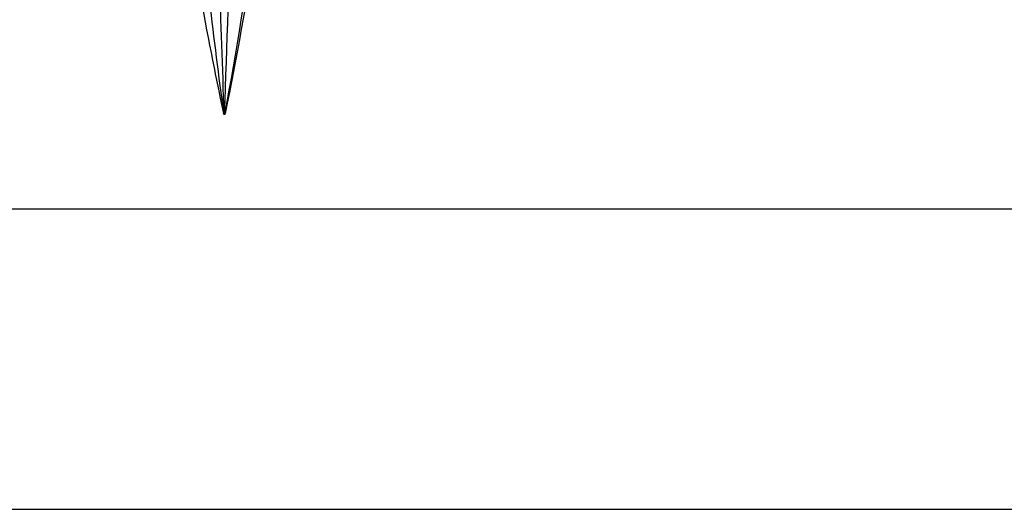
# Model space of a CAD drawing. Header units: millimetres. Extents: x -646 to 654, y -203 to 198.
# Tile 594 of 656: x 472 to 486, y 125 to 133. Entities that reach past the tile are written whole.
import ezdxf

# ---------------------------------------------------------------- set-up
doc = ezdxf.new("R2010")
doc.units = ezdxf.units.MM
doc.layers.add('Default', color=7, linetype='Continuous', true_color=0x000000)
doc.layers.add('Screw', color=7, linetype='Continuous', true_color=0xffffff)

msp = doc.modelspace()

# ---------------------------------------------------------------- linework, layer by layer
at = {"layer": 'Default'}
for p, q in [((9.116, 129.84, 780.822), (643.616, 129.84, 780.822)), ((9.116, 129.84, 873.822), (643.616, 129.84, 873.822))]:
    msp.add_line(p, q, dxfattribs=at)
for points in [[(9.116, 125.34, 780.822), (326.366, 125.34, 780.822), (643.616, 125.34, 780.822)], [(9.116, 125.34, 873.822), (326.366, 125.34, 873.822), (643.616, 125.34, 873.822)], [(9.116, 125.34, 827.322), (326.366, 125.34, 827.322), (643.616, 125.34, 827.322)]]:
    msp.add_open_spline(points, degree=2, dxfattribs=at)
at = {"layer": 'Screw', "color": 7, "true_color": 0xffffff}
for p, q in [((474.605, 131.259, 778.826), (474.604, 131.268, 778.827)), ((474.606, 131.259, 778.817), (474.605, 131.268, 778.816)), ((474.605, 131.259, 778.822), (474.627, 131.259, 778.822)), ((474.614, 131.259, 778.811), (474.613, 131.268, 778.81)), ((474.616, 131.259, 778.811), (474.616, 131.259, 778.833)), ((474.618, 131.259, 778.833), (474.618, 131.268, 778.835)), ((474.623, 131.259, 778.814), (474.624, 131.268, 778.812)), ((474.627, 131.259, 778.822), (474.629, 131.268, 778.822))]:
    msp.add_line(p, q, dxfattribs=at)
at = {"layer": 'Screw', "color": 7, "true_color": 0xffffff, "extrusion": (0.018848, -1.78546e-15, 0.999822)}
msp.add_arc((144.226, -520.805, 787.63), 62.328, 98.57845, 102, dxfattribs=at)
at = {"layer": 'Screw', "color": 7, "true_color": 0xffffff, "extrusion": (-0.772512, -9.33495e-14, -0.635)}
msp.add_arc((-144.226, 239.315, -861.199), 62.328, 78, 81.15889, dxfattribs=at)
at = {"layer": 'Screw', "color": 7, "true_color": 0xffffff, "extrusion": (-0.984564, -9.33495e-14, 0.175023)}
msp.add_arc((-144.226, 788.916, -330.978), 62.328, 78, 80.89587, dxfattribs=at)
at = {"layer": 'Screw', "color": 7, "true_color": 0xffffff, "extrusion": (-0.506335, -9.33495e-14, 0.862337)}
msp.add_arc((-144.226, 742.67, 431.293), 62.328, 78, 80.63153, dxfattribs=at)
at = {"layer": 'Screw', "color": 7, "true_color": 0xffffff, "extrusion": (-0.326888, 3.09613e-14, -0.945063)}
msp.add_arc((-144.226, -133.001, -891.182), 62.328, 279.63402, 282, dxfattribs=at)
at = {"layer": 'Screw', "color": 7, "true_color": 0xffffff, "extrusion": (0.984564, 9.33495e-14, -0.175023)}
msp.add_arc((144.226, 910.823, 330.978), 62.328, 258, 259.92855, dxfattribs=at)
at = {"layer": 'Screw', "color": 7, "true_color": 0xffffff, "extrusion": (0, -1, 0)}
for centre, radius, start, end in [((474.616, 778.822, -131.268), 0.0129, 178.92, 340.92), ((474.616, 778.822, -131.268), 0.0129, 160.2, 178.92), ((474.616, 778.822, -131.268), 0.0129, 0, 160.2), ((474.616, 778.822, -131.259), 0.0111, 160.2, 0), ((474.616, 778.822, -131.259), 0.0111, 0, 160.2), ((474.616, 778.822, -131.268), 0.0129, 340.92, 0)]:
    msp.add_arc(centre, radius, start, end, dxfattribs=at)
at = {"layer": 'Screw', "color": 7, "true_color": 0xffffff, "extrusion": (0, 1, 0)}
for start, end in [(180, 19.8), (19.8, 180)]:
    msp.add_arc((-474.616, 778.822, 131.263), 0.012, start, end, dxfattribs=at)

doc.saveas('drawing.dxf')
